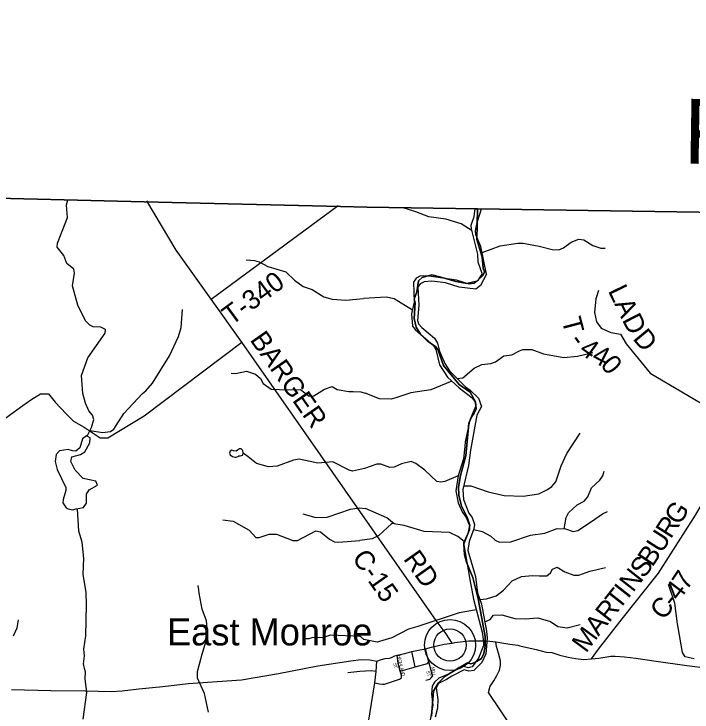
# Model space of a CAD drawing. Extents: x 1525783 to 1900577, y 218250 to 627376.
# Drawn here: x 1680400 to 1690840, y 495589 to 506340 of the extents above; entities that cross this region are included whole.
import ezdxf

# ---------------------------------------------------------------- set-up
doc = ezdxf.new("R2010")
doc.units = 0
for name, color, linetype in [('GM_X_Adjacent_County', 7, 'Continuous'), ('GM_X_Adjacent_County_Text', 7, 'Continuous'), ('GM_X_County', 7, 'Continuous'), ('GM_X_County_Road', 7, 'Continuous'), ('GM_X_County_Road_Text', 7, 'Continuous'), ('GM_X_Major_River', 7, 'Continuous'), ('GM_X_Minor_Lake', 7, 'Continuous'), ('GM_X_Minor_River', 7, 'Continuous'), ('GM_X_State_Route', 7, 'Continuous'), ('GM_X_Township', 7, 'Continuous'), ('GM_X_Township_Road', 7, 'Continuous'), ('GM_X_Township_Road_Text', 7, 'Continuous'), ('GM_X_Township_Subdivision', 7, 'Continuous'), ('GM_X_Township_Subdivision_Text', 7, 'Continuous'), ('GM_X_Unincorporated', 7, 'Continuous'), ('GM_X_Unincorporated_Location', 7, 'Continuous'), ('GM_X_Unincorporated_Text', 7, 'Continuous')]:
    doc.layers.add(name, color=color, linetype=linetype)

msp = doc.modelspace()

# ---------------------------------------------------------------- linework, layer by layer
at = {"layer": 'GM_X_Adjacent_County'}
msp.add_lwpolyline([(1704437, 503092), (1698641, 503176), (1693676, 503248), (1687539, 503338), (1685835, 503363), (1685430, 503373), (1682405, 503448), (1678903, 503534), (1673166, 503675), (1669035, 503777), (1664966, 503877), (1660848, 503978), (1660124, 503996), (1660668, 511007), (1660679, 511141), (1661136, 517041), (1661161, 517359), (1661469, 521334), (1662403, 533380)], dxfattribs=at)
at = {"layer": 'GM_X_County'}
msp.add_lwpolyline([(1648788, 495779), (1655741, 500852), (1655787, 500886), (1658265, 502686), (1659262, 503388), (1660124, 503996), (1660848, 503978), (1664966, 503877), (1669035, 503777), (1673166, 503675), (1678903, 503534), (1682405, 503448), (1685430, 503373), (1685835, 503363), (1687539, 503338), (1693676, 503248), (1698641, 503176), (1704437, 503092)], dxfattribs=at)
at = {"layer": 'GM_X_County_Road'}
for points in [[(1687148, 496651), (1687054, 496795), (1686901, 497001), (1683907, 501283), (1683436, 501948), (1682900, 502703), (1682444, 503461)], [(1689294, 496408), (1689399, 496556), (1689765, 497023), (1690324, 497729), (1690894, 498622), (1691150, 499061), (1691658, 499944), (1691997, 500481), (1692251, 500973), (1692417, 501232), (1692533, 501361), (1692726, 501660), (1693105, 502273), (1693711, 503249)], [(1685751, 494764), (1685958, 496037), (1685976, 496215), (1685987, 496373)]]:
    msp.add_lwpolyline(points, dxfattribs=at)
at = {"layer": 'GM_X_Major_River'}
msp.add_line((1687503, 503339), (1687598, 503338), dxfattribs=at)
for points in [[(1687609, 502345), (1687545, 502515), (1687542, 502643), (1687445, 503033), (1687442, 503085), (1687485, 503221), (1687503, 503339)], [(1687676, 502332), (1687589, 502757), (1687511, 502936), (1687505, 503000), (1687534, 503130), (1687598, 503338)], [(1687609, 502345), (1687544, 502237), (1687487, 502188), (1687409, 502177), (1687216, 502238), (1686790, 502302), (1686662, 502306), (1686595, 502272), (1686552, 502209), (1686560, 501902), (1686521, 501724), (1686537, 501533), (1686576, 501481), (1686859, 501236), (1686894, 501172), (1686950, 500938), (1687074, 500746), (1687192, 500640), (1687254, 500583), (1687456, 500430), (1687503, 500361), (1687504, 500297), (1687421, 500084), (1687346, 499748), (1687343, 499676), (1687324, 499487), (1687240, 499228), (1687204, 498996), (1687240, 498809), (1687308, 498664), (1687355, 498597), (1687415, 498464), (1687414, 498394), (1687321, 498196), (1687417, 497630), (1687477, 497328), (1687611, 496819), (1687627, 496672), (1687628, 496614), (1687555, 496419), (1687457, 496286), (1687393, 496269), (1687325, 496288), (1687255, 496277), (1687117, 496180), (1686942, 496110), (1686875, 496049), (1686840, 495986), (1686828, 495871), (1686850, 495697), (1686791, 495379)], [(1687676, 502332), (1687583, 502158), (1687514, 502103), (1687254, 502133), (1687045, 502200), (1686833, 502227), (1686717, 502215), (1686654, 502183), (1686621, 502132), (1686635, 501855), (1686614, 501617), (1686631, 501566), (1686678, 501509), (1686876, 501346), (1686923, 501271), (1686953, 501145), (1687035, 500957), (1687105, 500842), (1687354, 500598), (1687423, 500547), (1687552, 500425), (1687600, 500294), (1687526, 500162), (1687428, 499620), (1687398, 499384), (1687311, 499017), (1687323, 498860), (1687404, 498652), (1687453, 498585), (1687491, 498475), (1687482, 498409), (1687409, 498213), (1687389, 498075), (1687492, 497725), (1687504, 497675), (1687538, 497425), (1687598, 497248), (1687678, 496834), (1687688, 496726), (1687664, 496485), (1687602, 496350), (1687483, 496227), (1687406, 496216), (1687332, 496239), (1687143, 496140), (1687062, 496089), (1686939, 496028), (1686902, 495963), (1686925, 495782), (1686919, 495648), (1686887, 495508)]]:
    msp.add_lwpolyline(points, dxfattribs=at)
at = {"layer": 'GM_X_Minor_Lake'}
for points in [[(1681356, 498716), (1681473, 498740), (1681516, 498807), (1681518, 498942), (1681560, 499009), (1681689, 499084), (1681662, 499142), (1681466, 499187), (1681345, 499312), (1681275, 499445), (1681290, 499517), (1681427, 499553), (1681492, 499598), (1681569, 499737), (1681572, 499810), (1681518, 499843), (1681455, 499795), (1681415, 499658), (1681352, 499608), (1681302, 499611), (1681236, 499630), (1681099, 499610), (1681050, 499557), (1681034, 499445), (1681066, 499322), (1681199, 499049), (1681200, 498999), (1681158, 498861), (1681155, 498809)], [(1683929, 499575), (1683923, 499619), (1683900, 499643), (1683873, 499644), (1683841, 499622), (1683819, 499607), (1683781, 499613), (1683753, 499622), (1683728, 499604), (1683718, 499574), (1683729, 499550), (1683765, 499523), (1683801, 499513), (1683823, 499512), (1683845, 499522), (1683864, 499534), (1683884, 499537)], [(1683884, 499537), (1683925, 499546), (1683926, 499552), (1683929, 499575)], [(1681155, 498809), (1681203, 498736), (1681233, 498718), (1681304, 498702), (1681356, 498716)]]:
    msp.add_lwpolyline(points, dxfattribs=at)
at = {"layer": 'GM_X_Minor_River'}
msp.add_line((1687503, 503339), (1687598, 503338), dxfattribs=at)
for points in [[(1681322, 502412), (1681214, 502495), (1681170, 502618), (1681063, 502746), (1681070, 502812), (1681224, 503203), (1681212, 503329), (1681211, 503403), (1681230, 503478)], [(1687454, 502998), (1687288, 503110), (1687052, 503182), (1686790, 503217), (1686590, 503295), (1686391, 503356)], [(1687607, 502668), (1687888, 502770), (1688159, 502812), (1688241, 502811), (1688489, 502765), (1688689, 502713), (1688789, 502709), (1688862, 502736), (1688981, 502827), (1689099, 502872), (1689176, 502860), (1689311, 502776), (1689437, 502735), (1689503, 502735)], [(1684589, 502361), (1684312, 502445), (1684179, 502519), (1684111, 502540), (1683975, 502546)], [(1681528, 499837), (1681595, 499970), (1681629, 500094), (1681610, 500160), (1681555, 500227), (1681500, 500348), (1681462, 500497), (1681441, 500773), (1681537, 501042), (1681806, 501423), (1681809, 501479), (1681737, 501514), (1681619, 501524), (1681567, 501545), (1681500, 501616), (1681385, 501853), (1681303, 502153), (1681331, 502347), (1681322, 502412)], [(1684589, 502361), (1684719, 502239), (1684851, 502143), (1684990, 502096), (1685173, 501985), (1685301, 501945), (1685512, 501932), (1685784, 501958)], [(1686534, 501780), (1686256, 501952), (1686131, 501976), (1685784, 501958)], [(1681573, 499927), (1681762, 499893), (1681889, 499907), (1681940, 499946), (1682094, 500189), (1682380, 500497), (1682433, 500535), (1682531, 500656), (1682795, 501073), (1682934, 501374), (1682975, 501513), (1682995, 501788)], [(1687224, 500726), (1687312, 500737), (1687484, 500885), (1687605, 500939), (1687744, 500955), (1687812, 500984), (1687942, 501075), (1688064, 501089), (1688183, 501154), (1688233, 501171), (1688376, 501171), (1688555, 501104), (1688867, 501050), (1689079, 501069), (1689314, 501124)], [(1683745, 500809), (1683811, 500804), (1683980, 500838), (1684120, 500794), (1684194, 500726), (1684237, 500651), (1684362, 500563), (1684619, 500551), (1684814, 500558), (1684943, 500456), (1685015, 500457), (1685181, 500561), (1685299, 500605), (1685374, 500558), (1685554, 500527), (1685621, 500526), (1685741, 500520), (1685807, 500499)], [(1687144, 500683), (1686819, 500553), (1686512, 500503), (1686282, 500428), (1686208, 500407), (1686030, 500414), (1685807, 500499)], [(1687325, 499075), (1687436, 499073), (1687699, 498979), (1687948, 498923), (1688241, 498913), (1688479, 498950), (1688613, 499014), (1688683, 499064), (1688744, 499133), (1688824, 499382), (1688911, 499570), (1689118, 499886)], [(1685797, 499339), (1685612, 499300), (1685560, 499313), (1685308, 499443), (1685079, 499421), (1684959, 499445), (1684789, 499483), (1684706, 499468), (1684454, 499374), (1684321, 499366), (1684133, 499417), (1684004, 499521), (1683929, 499575)], [(1687240, 499227), (1687036, 499141), (1686972, 499129), (1686912, 499140), (1686726, 499313), (1686588, 499416), (1686516, 499445), (1686369, 499413), (1686253, 499358), (1686186, 499353), (1686049, 499407), (1685987, 499408), (1685797, 499339)], [(1688870, 498412), (1688901, 498587), (1688938, 498657), (1689074, 498780), (1689177, 498838), (1689234, 498904), (1689292, 499041), (1689422, 499160), (1689465, 499227), (1689486, 499297)], [(1681464, 495480), (1681521, 495890), (1681496, 496101), (1681502, 496210), (1681486, 496260), (1681473, 496332), (1681485, 496453), (1681475, 496559), (1681506, 496761), (1681516, 497239), (1681513, 497429), (1681467, 497713), (1681477, 497951), (1681449, 498205), (1681399, 498372), (1681377, 498720)], [(1684846, 498640), (1685046, 498583), (1685223, 498590), (1685580, 498715), (1685713, 498735), (1685813, 498723)], [(1686255, 498488), (1686139, 498578), (1685813, 498723)], [(1687479, 498400), (1687608, 498369), (1687741, 498297), (1687808, 498238), (1687876, 498207), (1688050, 498210), (1688352, 498314), (1688575, 498345), (1688764, 498415), (1688892, 498411), (1689010, 498369), (1689080, 498384), (1689292, 498522), (1689464, 498642), (1689541, 498675)], [(1683615, 498550), (1683776, 498526), (1684023, 498392), (1684123, 498278), (1684177, 498279), (1684331, 498329), (1684441, 498329), (1684693, 498233), (1684765, 498230), (1685049, 498378), (1685119, 498365), (1685258, 498250), (1685333, 498211), (1685398, 498204), (1685724, 498233)], [(1687330, 498215), (1687234, 498292), (1687105, 498354), (1686715, 498371), (1686408, 498460), (1686220, 498494), (1686017, 498309), (1685914, 498254), (1685724, 498233)], [(1687572, 497323), (1687677, 497333), (1687822, 497379), (1687935, 497466), (1688069, 497609), (1688213, 497677), (1688383, 497694), (1688485, 497685), (1688605, 497689), (1688662, 497735), (1688693, 497788), (1688763, 497819), (1688880, 497748), (1689022, 497698), (1689098, 497697), (1689269, 497760), (1689382, 497785), (1689442, 497798), (1689506, 497815)], [(1683398, 495585), (1683336, 495872), (1683228, 496109), (1683225, 496215), (1683296, 496481), (1683353, 496671), (1683381, 496819), (1683366, 496993), (1683296, 497175), (1683254, 497420), (1683245, 497471), (1683236, 497537)], [(1690871, 496407), (1690736, 496439), (1690695, 496507), (1690626, 496893), (1690615, 496946), (1690574, 497267), (1690476, 497555)], [(1687521, 497161), (1687255, 497117), (1686617, 496907), (1686475, 496867), (1686220, 496732), (1685993, 496663), (1685789, 496704)], [(1687650, 496977), (1687730, 497016), (1687781, 497079), (1687914, 497087), (1688113, 497031), (1688273, 497022), (1688466, 497040), (1688659, 496981), (1688774, 496907), (1688916, 496883), (1689119, 496938)], [(1680393, 496760), (1680450, 496884), (1680470, 497008)], [(1685789, 496704), (1685736, 496750), (1685275, 496775), (1685149, 496734), (1685003, 496735), (1684940, 496715), (1684877, 496716)]]:
    msp.add_lwpolyline(points, dxfattribs=at)
at = {"layer": 'GM_X_State_Route'}
for points in [[(1680361, 495935), (1680969, 495919), (1681498, 495913), (1681899, 495905), (1682065, 495916), (1682325, 495945), (1682694, 495983), (1683082, 496026), (1683905, 496085), (1684472, 496183), (1685081, 496300), (1685588, 496377), (1685746, 496398), (1685879, 496394), (1685987, 496373), (1686060, 496397), (1686114, 496412), (1686180, 496420), (1686214, 496429), (1686264, 496455), (1686300, 496463), (1686416, 496490), (1686526, 496519), (1686627, 496540), (1686736, 496564), (1686828, 496587), (1686938, 496614), (1687024, 496632), (1687148, 496651), (1687189, 496662), (1687405, 496683), (1687512, 496687), (1687656, 496684), (1687725, 496682), (1687819, 496668), (1688033, 496636), (1688159, 496618), (1688190, 496610)], [(1688190, 496610), (1688440, 496550), (1688596, 496512), (1688679, 496504), (1688804, 496464), (1688931, 496434), (1689044, 496415), (1689173, 496399), (1689294, 496408), (1689407, 496420), (1689592, 496450), (1689658, 496451), (1689801, 496439), (1689976, 496416), (1690287, 496370), (1690762, 496306), (1691082, 496263)]]:
    msp.add_lwpolyline(points, dxfattribs=at)
at = {"layer": 'GM_X_Township'}
for points in [[(1678903, 503534), (1682405, 503448), (1685430, 503373), (1685835, 503363), (1687539, 503338), (1687529, 502865), (1687611, 502594), (1687625, 502425), (1687645, 502371), (1687623, 502317), (1687529, 502223), (1687371, 502191), (1687204, 502218), (1686992, 502282), (1686834, 502320), (1686683, 502279), (1686627, 502230), (1686603, 502061), (1686562, 501945), (1686571, 501910), (1686576, 501893), (1686560, 501652), (1686593, 501518), (1686662, 501411), (1686767, 501299), (1686891, 501220), (1686925, 501170), (1687013, 500924), (1687255, 500635), (1687423, 500517), (1687508, 500366), (1687515, 500251), (1687486, 500192), (1687450, 500140), (1687405, 500036), (1687356, 499533), (1687275, 499231), (1687246, 499054), (1687249, 498930), (1687289, 498759), (1687380, 498592), (1687417, 498467), (1687398, 498359), (1687325, 498177), (1687339, 498010), (1687368, 497898), (1687463, 497660), (1687548, 497333), (1687656, 496750), (1687656, 496684), (1687656, 496607), (1687633, 496489), (1687599, 496415), (1687498, 496350), (1687437, 496333), (1687383, 496347), (1687038, 496140), (1686929, 496032), (1686858, 495911), (1686854, 495849), (1686831, 495526)], [(1686831, 495526), (1686854, 495849), (1686858, 495911), (1686929, 496032), (1687038, 496140), (1687383, 496347), (1687437, 496333), (1687498, 496350), (1687599, 496415), (1687633, 496489), (1687656, 496607), (1687656, 496684), (1687656, 496750), (1687548, 497333), (1687463, 497660), (1687368, 497898), (1687339, 498010), (1687325, 498177), (1687398, 498359), (1687417, 498467), (1687380, 498592), (1687289, 498759), (1687249, 498930), (1687246, 499054), (1687275, 499231), (1687356, 499533), (1687405, 500036), (1687450, 500140), (1687486, 500192), (1687515, 500251), (1687508, 500366), (1687423, 500517), (1687255, 500635), (1687013, 500924), (1686925, 501170), (1686891, 501220), (1686767, 501299), (1686662, 501411), (1686593, 501518), (1686560, 501652), (1686576, 501893), (1686571, 501910), (1686562, 501945), (1686603, 502061), (1686627, 502230), (1686683, 502279), (1686834, 502320), (1686992, 502282), (1687204, 502218), (1687371, 502191), (1687529, 502223), (1687623, 502317), (1687645, 502371), (1687625, 502425), (1687611, 502594), (1687529, 502865), (1687539, 503338), (1693676, 503248)]]:
    msp.add_lwpolyline(points, dxfattribs=at)
at = {"layer": 'GM_X_Township_Road'}
for points in [[(1683436, 501948), (1685390, 503390)], [(1689401, 502081), (1689359, 501952), (1689340, 501742), (1689371, 501597), (1689441, 501501), (1689592, 501433), (1689737, 501408), (1689824, 501259), (1690198, 500810), (1691658, 499944)], [(1680218, 500077), (1680501, 500284), (1680662, 500399), (1680810, 500491), (1680932, 500488), (1681034, 500359), (1681202, 500179), (1681316, 500070), (1681480, 499977), (1681728, 499812), (1681846, 499812), (1682405, 500151), (1683907, 501283)], [(1694047, 487798), (1693966, 487870), (1693569, 487592), (1693512, 487559), (1693421, 487670), (1692697, 488700), (1691188, 490849), (1689885, 492708), (1688835, 494210), (1687704, 495892), (1687730, 495986), (1687757, 496021), (1687787, 496067), (1687836, 496151), (1687875, 496231), (1687892, 496309), (1687891, 496377), (1687862, 496495), (1687828, 496599), (1687819, 496668)]]:
    msp.add_lwpolyline(points, dxfattribs=at)
at = {"layer": 'GM_X_Township_Subdivision'}
for points in [[(1686576, 496285), (1686526, 496519)], [(1686741, 496081), (1686801, 496093), (1686825, 496114), (1686844, 496141), (1686833, 496180), (1686819, 496248), (1686788, 496364), (1686736, 496564)], [(1685958, 496037), (1686027, 496023), (1686073, 496017), (1686106, 496019), (1686290, 496079), (1686338, 496093), (1686365, 496116), (1686366, 496158), (1686346, 496218), (1686317, 496335), (1686300, 496463)], [(1686548, 496276), (1686576, 496285), (1686768, 496337), (1686788, 496364)], [(1685976, 496215), (1685900, 496223), (1685727, 496212), (1685542, 496191)], [(1686346, 496218), (1686525, 496269), (1686548, 496276)]]:
    msp.add_lwpolyline(points, dxfattribs=at)
at = {"layer": 'GM_X_Unincorporated'}
for radius in [393, 249]:
    msp.add_circle((1687114, 496620), radius, dxfattribs=at)
at = {"layer": 'GM_X_Unincorporated_Location'}
msp.add_line((1687114, 496620), (1687114, 496620), dxfattribs=at)

# ---------------------------------------------------------------- texts
at = {"layer": 'GM_X_Adjacent_County_Text'}
msp.add_text('FAYETTE COUNTY', height=1000, rotation=359.1853, dxfattribs=at).set_placement((1690707, 504035))
at = {"layer": 'GM_X_County_Road_Text'}
for s, rotation, p in [('BARGER', 305.0059, (1684024, 501321)), ('G', 57.51, (1690645, 498452)), ('R', 57.5117, (1690513, 498244)), ('U', 57.5049, (1690371, 498021)), ('B', 56.0802, (1690229, 497810)), ('C-15', 305.0201, (1685595, 497962)), ('RD', 305.1941, (1686386, 497946)), ('S', 53.4361, (1690100, 497635)), ('N', 51.7856, (1689931, 497420)), ('7', 56.4395, (1690759, 497450)), ('4', 53.1013, (1690637, 497287)), ('T', 51.7042, (1689715, 497147)), ('I', 51.7108, (1689854, 497323)), ('R', 51.7077, (1689562, 496954)), ('C', 51.4578, (1690402, 496990)), ('-', 51.8455, (1690557, 497184)), ('A', 51.7953, (1689399, 496746)), ('M', 53.8484, (1689209, 496486))]:
    msp.add_text(s, height=300, rotation=rotation, dxfattribs=at).set_placement(p)
at = {"layer": 'GM_X_Township_Road_Text'}
for s, rotation, p in [('T-340', 36.421, (1683748, 501534)), ('L', 295.7447, (1689541, 502078)), ('A', 295.7622, (1689639, 501876)), ('T', 284.7368, (1688831, 501630)), ('D', 297.1229, (1689757, 501631)), ('D', 309.66, (1689917, 501337)), ('-', 305.8448, (1688939, 501304)), ('4', 324.3233, (1689085, 501130)), ('4', 332.7537, (1689277, 500997)), ('0', 309.7603, (1689416, 500932))]:
    msp.add_text(s, height=300, rotation=rotation, dxfattribs=at).set_placement(p)
at = {"layer": 'GM_X_Township_Subdivision_Text'}
for s, rotation, p in [('H', 277.9384, (1686308, 496463)), ('I', 277.9384, (1686314, 496419)), ('G', 277.9635, (1686317, 496397)), ('S', 278.8874, (1686240, 496341)), ('T', 285.6884, (1686247, 496299)), ('H', 282.7207, (1686324, 496349)), ('L', 285.0649, (1686334, 496304)), ('A', 284.9906, (1686343, 496270)), ('N', 284.9878, (1686355, 496228)), ('D', 280.4397, (1686366, 496186)), ('ST', 284.0427, (1686748, 496218)), ('M', 281.4993, (1686823, 496279)), ('I', 281.49, (1686833, 496227)), ('L', 281.492, (1686837, 496206)), ('L', 281.2778, (1686844, 496171))]:
    msp.add_text(s, height=50, rotation=rotation, dxfattribs=at).set_placement(p)
at = {"layer": 'GM_X_Unincorporated_Text'}
msp.add_text('East Monroe', height=417, rotation=0, dxfattribs=at).set_placement((1682757, 496615))

doc.saveas('drawing.dxf')
